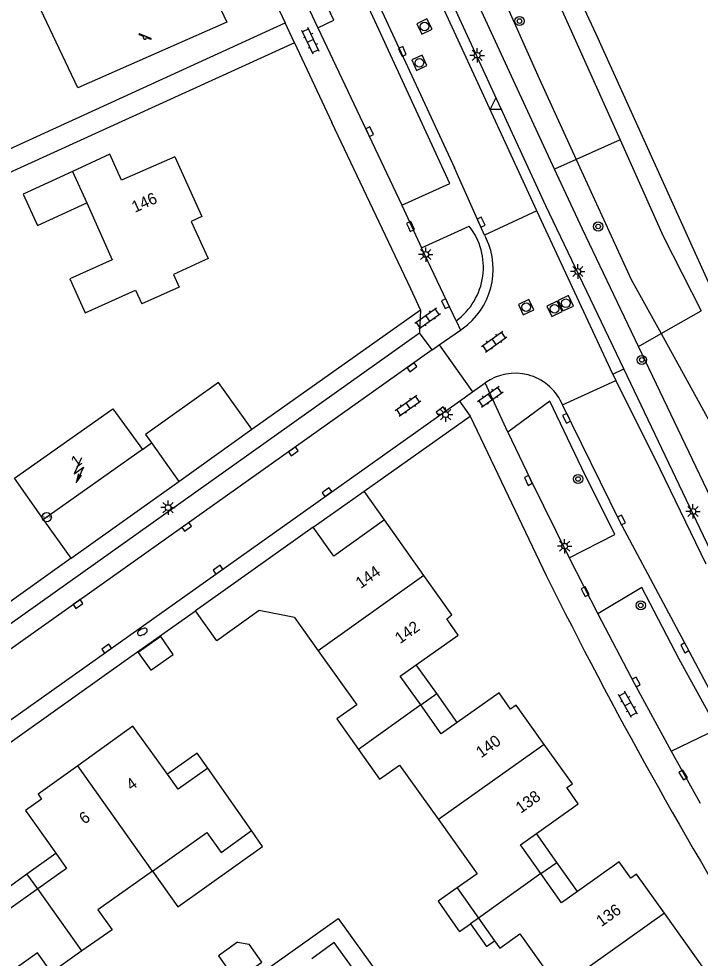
# Model space of a CAD drawing. Extents: x 124000 to 128010, y 398999 to 403000.
# Drawn here: x 126914.8 to 126973.9, y 400142.5 to 400224.1 of the extents above; entities that cross this region are included whole.
import ezdxf

# ---------------------------------------------------------------- set-up
doc = ezdxf.new("R2010")
doc.units = 0
for name, color, linetype in [('gg-afsc-draadraster', 7, 'Continuous'), ('gg-afsc-erfafscheiding', 7, 'Continuous'), ('gg-afsc-hekwerk', 7, 'Continuous'), ('gg-afsc-muur', 7, 'Continuous'), ('gg-anno-huisnummerreeks BGT', 7, 'Continuous'), ('gg-bbg-bijgebouw', 7, 'Continuous'), ('gg-bbg-gedigitaliseerde bebouwing', 7, 'Continuous'), ('gg-bbg-gedigitaliseerde bijgebouw', 7, 'Continuous'), ('gg-bbg-hoofdgebouw', 7, 'Continuous'), ('gg-bbg-luifel en loopbrug', 7, 'Continuous'), ('gg-bbg-tussenscheiding', 7, 'Continuous'), ('gg-knt-onverhard', 7, 'Continuous'), ('gg-knt-verharding', 7, 'Continuous'), ('gg-knt-verharding nz', 7, 'Continuous'), ('gg-kntw-bovenkant insteek waterloop', 7, 'Continuous'), ('gg-kntw-waterlijn', 7, 'Continuous'), ('gt-grn-groengrens', 7, 'Continuous'), ('gt-grn-weggrens', 7, 'Continuous'), ('gt-symb-boom', 7, 'Continuous'), ('gt-symb-brandkraan', 7, 'Continuous'), ('gt-symb-hoogtemerk', 7, 'Continuous'), ('gt-symb-klinker verharding', 7, 'Continuous'), ('gt-symb-kolk', 7, 'Continuous'), ('gt-symb-lichtmast', 7, 'Continuous'), ('gt-symb-rioolschacht', 7, 'Continuous'), ('gt-symb-speelvoorziening', 7, 'Continuous'), ('gt-symb-trafo symbool', 7, 'Continuous'), ('gt-symb-waterafsluiter', 7, 'Continuous')]:
    doc.layers.add(name, color=color, linetype=linetype)

# ---------------------------------------------------------------- blocks, each defined once
blk = doc.blocks.new('gt0-BOOM')
at = {"layer": 'gt-symb-boom'}
for radius in [0.4, 0.2]:
    blk.add_circle((0, 0), radius, dxfattribs=at)
blk = doc.blocks.new('gt0-RS')
at = {"layer": 'gt-symb-rioolschacht'}
blk.add_lwpolyline([(-0.5, -0.5), (0.5, -0.5), (0.5, 0.5), (-0.5, 0.5)], close=True, dxfattribs=at)
blk.add_circle((0, 0), 0.375, dxfattribs=at)
blk = doc.blocks.new('gt0-LMAST')
at = {"layer": 'gt-symb-lichtmast'}
for p, q in [((-0.182, 0.173), (-0.447, 0.438)), ((-0.005, 0.246), (-0.005, 0.621)), ((0.172, 0.173), (0.437, 0.438)), ((-0.255, -0.004), (-0.63, -0.004)), ((-0.182, -0.181), (-0.447, -0.446)), ((-0.005, -0.254), (-0.005, -0.629)), ((0.437, -0.446), (0.172, -0.181)), ((0.245, -0.004), (0.62, -0.004))]:
    blk.add_line(p, q, dxfattribs=at)
blk.add_circle((-0.005, -0.004), 0.25, dxfattribs=at)
blk = doc.blocks.new('gt0-KOLK')
at = {"layer": 'gt-symb-kolk'}
blk.add_lwpolyline([(0, 0), (0.375, 0), (0.375, 0.4), (-0.375, 0.4), (-0.375, 0), (0, 0)], dxfattribs=at)
blk = doc.blocks.new('gt0-KL1')
at = {"layer": 'gt-symb-klinker verharding'}
for p, q in [((-1.15, 0.3), (1.15, 0.3)), ((-1, -0.3), (-1, 0.3)), ((-0.5, 0.3), (-0.5, 0.45)), ((0, -0.3), (0, 0.3)), ((0.5, 0.3), (0.5, 0.45)), ((1, -0.3), (1, 0.3)), ((-1.15, -0.3), (1.15, -0.3)), ((-0.5, -0.45), (-0.5, -0.3)), ((0.5, -0.45), (0.5, -0.3))]:
    blk.add_line(p, q, dxfattribs=at)
blk = doc.blocks.new('gt0-WAFSL')
at = {"layer": 'gt-symb-waterafsluiter'}
for p, q in [((-0.5, -0.333), (0, 0.667)), ((0, 0.667), (0.5, -0.333)), ((0.5, -0.333), (-0.5, -0.333))]:
    blk.add_line(p, q, dxfattribs=at)
blk = doc.blocks.new('gt0-BR')
at = {"layer": 'gt-symb-brandkraan'}
for centre, radius, start, end in [((-0.244, 0), 0.206, 107.56694, 252.43307), ((0.599, -2.664), 3, 106.89205, 107.56694), ((0, -0.691), 0.938, 73.10799, 106.89205), ((-0.599, -2.664), 3, 72.43309, 73.10799), ((0.244, 0), 0.206, 287.56695, 72.43309), ((0.599, 2.664), 3, 252.43307, 253.10797), ((0, 0.691), 0.938, 253.10797, 286.89206), ((-0.599, 2.664), 3, 286.89206, 287.56695)]:
    blk.add_arc(centre, radius, start, end, dxfattribs=at)
blk = doc.blocks.new('gt0-SV')
at = {"layer": 'gt-symb-speelvoorziening'}
for p, q in [((-0.477, 0.255), (-0.08, 0.096)), ((0.542, -0.076), (-0.449, 0.324)), ((0.125, 0.014), (0.515, -0.143))]:
    blk.add_line(p, q, dxfattribs=at)
for centre, radius, start, end in [((-0.466, 0.291), 0.0369, 63.6251, 252.66016), ((-0.002, -0.005), 0.128, 127.68665, 8.59861), ((0.531, -0.111), 0.0363, 243.50852, 72.54358)]:
    blk.add_arc(centre, radius, start, end, dxfattribs=at)
blk = doc.blocks.new('gt0-HMERK')
at = {"layer": 'gt-symb-hoogtemerk'}
blk.add_circle((0, 0), 0.4, dxfattribs=at)
blk.add_text('N.A.P', height=0.2, dxfattribs=at).set_placement((-0.354, -0.1))
blk = doc.blocks.new('gt0-HSP')
at = {"layer": 'gt-symb-trafo symbool'}
for points in [[(0.771, 0.746), (-0.529, -0.004), (0.471, -0.004), (-0.829, -0.754)], [(-0.217, -0.24), (-0.829, -0.754), (-0.077, -0.48)]]:
    blk.add_lwpolyline(points, dxfattribs=at)

msp = doc.modelspace()

# ---------------------------------------------------------------- linework, layer by layer
at = {"layer": 'gg-afsc-draadraster'}
for points in [[(126950.676, 400239.663), (126959.921, 400218.875), (126963.148, 400211.839)], [(126963.148, 400211.839), (126967.928, 400201.417), (126970.516, 400196.717)], [(126970.516, 400196.717), (126974.683, 400189.154), (126978.48, 400181.773), (126988.958, 400162.188), (126997.132, 400147.876), (126997.526, 400147.259)]]:
    msp.add_lwpolyline(points, dxfattribs=at)
at = {"layer": 'gg-afsc-erfafscheiding'}
for p, q in [((126949.642, 400198.797), (126948.784, 400200.604)), ((126934.999, 400188.407), (126949.642, 400198.797)), ((126944.734, 400183.042), (126953.942, 400189.558)), ((126953.942, 400189.558), (126960.545, 400175.694)), ((126925.481, 400186.656), (126926.275, 400187.218))]:
    msp.add_line(p, q, dxfattribs=at)
msp.add_lwpolyline([(126947.255, 400136.742), (126942.133, 400143.829), (126940.184, 400142.408)], dxfattribs=at)
at = {"layer": 'gg-afsc-hekwerk'}
msp.add_line((126938.695, 400221.981), (126903.025, 400205.714), dxfattribs=at)
at = {"layer": 'gg-afsc-muur'}
msp.add_line((126924.287, 400168.536), (126930.092, 400172.643), dxfattribs=at)
msp.add_lwpolyline([(126923.575, 400132.482), (126942.477, 400145.914), (126954.165, 400129.684)], dxfattribs=at)
at = {"layer": 'gg-bbg-bijgebouw'}
for p, q in [((126928.646, 400183.886), (126934.999, 400188.407)), ((126926.275, 400187.218), (126928.646, 400183.886))]:
    msp.add_line(p, q, dxfattribs=at)
msp.add_lwpolyline([(126934.999, 400188.407), (126932.095, 400192.479), (126925.746, 400187.961), (126926.275, 400187.218)], dxfattribs=at)
at = {"layer": 'gg-bbg-gedigitaliseerde bebouwing'}
for p, q in [((126922.67, 400212.295), (126919.423, 400210.804)), ((126919.423, 400210.804), (126920.648, 400208.077))]:
    msp.add_line(p, q, dxfattribs=at)
for points in [[(126920.648, 400208.077), (126922.869, 400203.133), (126919.179, 400201.465), (126920.515, 400198.509), (126924.897, 400200.489), (126925.435, 400199.298)], [(126938.685, 400172.067), (126935.629, 400172.662), (126931.943, 400170.04), (126930.092, 400172.643)]]:
    msp.add_lwpolyline(points, dxfattribs=at)
at = {"layer": 'gg-bbg-gedigitaliseerde bijgebouw'}
for q in [(126932.079, 400142.679), (126934.757, 400143.69)]:
    msp.add_line((126933.743, 400143.862), q, dxfattribs=at)
for points in [[(126925.119, 400169.027), (126926.217, 400167.473), (126928.169, 400168.854), (126927.071, 400170.407), (126925.119, 400169.027)], [(126932.079, 400142.679), (126933.61, 400140.524), (126935.867, 400142.128), (126934.757, 400143.69)]]:
    msp.add_lwpolyline(points, dxfattribs=at)
at = {"layer": 'gg-bbg-hoofdgebouw'}
for p, q in [((126925.481, 400186.656), (126916.911, 400180.583)), ((126949.93, 400175.722), (126946.51, 400180.53)), ((126940.319, 400179.918), (126930.092, 400172.643)), ((126938.685, 400172.067), (126940.752, 400169.171)), ((126934.949, 400153.554), (126931.154, 400158.986)), ((126952.806, 400148.568), (126954.67, 400145.944)), ((126954.67, 400145.944), (126956.067, 400143.978))]:
    msp.add_line(p, q, dxfattribs=at)
for points in [[(126928.301, 400212.078), (126923.669, 400210.04), (126922.67, 400212.295)], [(126928.301, 400212.078), (126930.637, 400206.878), (126929.725, 400206.468), (126931.18, 400203.23), (126928.18, 400201.84), (126928.67, 400200.76), (126925.435, 400199.298)], [(126916.911, 400180.583), (126914.367, 400184.173), (126922.906, 400190.187), (126925.481, 400186.656)], [(126946.51, 400180.53), (126942.11, 400177.4), (126940.319, 400179.918)], [(126949.255, 400167.957), (126952.886, 400170.531), (126951.926, 400171.955), (126952.363, 400172.301), (126949.93, 400175.722)], [(126940.752, 400169.171), (126944.099, 400164.481), (126942.362, 400163.249), (126944.238, 400160.605)], [(126949.647, 400164.465), (126947.868, 400166.974), (126949.255, 400167.957)], [(126960.371, 400161.041), (126957.934, 400164.449), (126957.446, 400164.1), (126956.446, 400165.509), (126952.815, 400162.935)], [(126952.815, 400162.935), (126951.428, 400161.952), (126949.647, 400164.465)], [(126927.662, 400158.446), (126924.656, 400162.628), (126919.865, 400159.184)], [(126959.693, 400153.304), (126963.328, 400155.873), (126962.348, 400157.306), (126962.814, 400157.625), (126960.371, 400161.041)], [(126944.238, 400160.605), (126946.081, 400158.007), (126947.818, 400159.239), (126951.184, 400154.514)], [(126919.865, 400159.184), (126916.432, 400156.717), (126916.725, 400156.271), (126915.335, 400155.292), (126917.964, 400151.593)], [(126931.154, 400158.986), (126928.596, 400157.147), (126927.662, 400158.446)], [(126951.184, 400154.514), (126954.542, 400149.802), (126952.806, 400148.568)], [(126926.351, 400150.025), (126931.077, 400153.379), (126932.314, 400151.662), (126934.949, 400153.554)], [(126960.081, 400149.81), (126958.305, 400152.323), (126959.693, 400153.304)], [(126917.964, 400151.593), (126918.902, 400150.273), (126916.392, 400148.489)], [(126970.806, 400146.368), (126968.378, 400149.771), (126967.89, 400149.423), (126966.887, 400150.837), (126963.252, 400148.268)], [(126926.351, 400150.025), (126921.625, 400146.671), (126922.857, 400144.936), (126920.239, 400143.093)], [(126963.252, 400148.268), (126961.864, 400147.287), (126960.081, 400149.81)], [(126916.392, 400148.489), (126913.881, 400146.704), (126912.954, 400148.008)], [(126970.089, 400138.618), (126974.233, 400141.565), (126970.806, 400146.368)], [(126956.067, 400143.978), (126956.518, 400143.343), (126958.254, 400144.577), (126961.617, 400139.854)], [(126920.239, 400143.093), (126917.591, 400141.228), (126916.379, 400142.923), (126911.687, 400139.595)]]:
    msp.add_lwpolyline(points, dxfattribs=at)
at = {"layer": 'gg-bbg-luifel en loopbrug'}
for p, q in [((126940.319, 400179.918), (126944.734, 400183.042)), ((126946.51, 400180.53), (126944.734, 400183.042)), ((126951.035, 400165.446), (126949.255, 400167.957)), ((126949.647, 400164.465), (126951.035, 400165.446)), ((126952.815, 400162.935), (126951.035, 400165.446)), ((126961.473, 400150.786), (126959.693, 400153.304)), ((126915.459, 400149.8), (126917.964, 400151.593)), ((126960.081, 400149.81), (126961.473, 400150.786)), ((126963.252, 400148.268), (126961.473, 400150.786)), ((126912.954, 400148.008), (126915.459, 400149.8)), ((126916.392, 400148.489), (126915.459, 400149.8)), ((126954.67, 400145.944), (126953.966, 400145.45))]:
    msp.add_line(p, q, dxfattribs=at)
for points in [[(126919.423, 400210.804), (126915.14, 400208.831), (126916.388, 400206.117), (126920.648, 400208.077)], [(126931.154, 400158.986), (126930.247, 400160.285), (126927.662, 400158.446)], [(126926.351, 400150.025), (126928.56, 400146.92), (126935.924, 400152.159), (126934.949, 400153.554)], [(126952.806, 400148.568), (126951.155, 400147.41), (126952.868, 400144.969), (126953.003, 400144.775), (126953.966, 400145.45)], [(126953.966, 400145.45), (126955.35, 400143.476), (126956.067, 400143.978)]]:
    msp.add_lwpolyline(points, dxfattribs=at)
at = {"layer": 'gg-bbg-tussenscheiding'}
for p, q in [((126949.93, 400175.722), (126940.752, 400169.171)), ((126949.647, 400164.465), (126944.238, 400160.605)), ((126960.371, 400161.041), (126951.184, 400154.514)), ((126926.351, 400150.025), (126919.865, 400159.184)), ((126960.081, 400149.81), (126954.67, 400145.944)), ((126920.239, 400143.093), (126916.392, 400148.489)), ((126970.806, 400146.368), (126961.617, 400139.854))]:
    msp.add_line(p, q, dxfattribs=at)
at = {"layer": 'gg-knt-onverhard'}
msp.add_lwpolyline([(126932.812, 400223.782), (126919.881, 400218.079), (126915.053, 400228.281), (126927.983, 400233.987), (126932.812, 400223.782)], dxfattribs=at)
at = {"layer": 'gg-knt-verharding'}
for p, q in [((126960.518, 400207.827), (126940.415, 400251.501)), ((126959.722, 400207.37), (126939.709, 400250.86)), ((126935.156, 400248.727), (126952.57, 400211.13)), ((126927.057, 400246.577), (126937.881, 400223.701)), ((126929.701, 400246.701), (126940.715, 400223.291)), ((126938.695, 400221.981), (126937.881, 400223.701)), ((126940.715, 400223.291), (126948.009, 400207.881)), ((126938.695, 400221.981), (126941.919, 400215.063)), ((126948.784, 400200.604), (126941.919, 400215.063)), ((126955.197, 400205.274), (126952.57, 400211.13)), ((126959.722, 400207.37), (126955.197, 400205.274)), ((126967.282, 400193.65), (126960.518, 400207.827)), ((126949.715, 400204.18), (126953.857, 400206.044)), ((126952.728, 400197.838), (126949.715, 400204.18)), ((126950.654, 400195.313), (126949.544, 400196.799)), ((126950.654, 400195.313), (126951.252, 400195.733)), ((126951.252, 400195.733), (126954.152, 400191.668)), ((126966.316, 400193.189), (126966.59, 400192.641)), ((126961.971, 400190.543), (126966.59, 400192.641)), ((126953.016, 400190.862), (126954.152, 400191.668)), ((126911.233, 400161.193), (126953.016, 400190.862)), ((126919.303, 400177.207), (126928.646, 400183.886)), ((126919.303, 400177.207), (126916.911, 400180.583)), ((126919.303, 400177.207), (126874.387, 400145.292)), ((126968.849, 400174.663), (126965.021, 400172.373)), ((126880.223, 400137.165), (126924.287, 400168.536))]:
    msp.add_line(p, q, dxfattribs=at)
for points in [[(126948.009, 400207.881), (126952.163, 400209.769), (126934.34, 400248.465)], [(126879.689, 400144.9), (126878.638, 400146.39), (126949.544, 400196.799)], [(126981.194, 400165.873), (126982.767, 400166.764), (126979.547, 400172.696), (126976.404, 400178.669), (126974.81, 400177.87), (126967.282, 400193.65)], [(126966.59, 400192.641), (126970.417, 400184.98), (126974.403, 400176.708)], [(126962.54, 400177.241), (126966.505, 400179.272), (126963.626, 400185.026), (126960.866, 400190.839), (126957.204, 400188.154)], [(126983.999, 400149.202), (126981.002, 400154.229), (126978.733, 400158.232), (126972.754, 400169.52), (126966.895, 400180.444), (126961.971, 400190.543)], [(126957.204, 400188.154), (126959.171, 400184.052), (126962.54, 400177.241)], [(126971.403, 400160.449), (126975.41, 400162.384), (126972.079, 400168.429), (126968.849, 400174.663)], [(126965.021, 400172.373), (126968.173, 400166.369), (126971.403, 400160.449)]]:
    msp.add_lwpolyline(points, dxfattribs=at)
for centre, radius, start, end in [((126949.343, 400202.484), 5.749, 306.07499, 38.2576), ((127343.881, 400366.794), 428.329, 206.49705, 211.73916)]:
    msp.add_arc(centre, radius, start, end, dxfattribs=at)
at = {"layer": 'gg-knt-verharding nz'}
for p, q in [((126966.316, 400193.189), (126959.722, 400207.37)), ((126955.197, 400205.274), (126955.333, 400204.985)), ((126951.252, 400195.733), (126953.1, 400197.031)), ((126953.1, 400197.031), (126953.257, 400197.141)), ((126950.654, 400195.313), (126908.295, 400165.222)), ((126954.152, 400191.668), (126955.231, 400192.434)), ((126955.231, 400192.434), (126955.25, 400192.447)), ((126961.971, 400190.543), (126961.88, 400190.732))]:
    msp.add_line(p, q, dxfattribs=at)
for centre, radius, start, end in [((126949.657, 400202.29), 6.283, 304.9569, 25.39496), ((126957.842, 400188.793), 4.48, 25.65124, 125.34284)]:
    msp.add_arc(centre, radius, start, end, dxfattribs=at)
at = {"layer": 'gg-kntw-bovenkant insteek waterloop'}
for points in [[(126954.437, 400241.503), (126956.36, 400237.16), (126966.954, 400213.557)], [(126966.954, 400213.557), (126970.711, 400205.187), (126973.994, 400198.688)]]:
    msp.add_lwpolyline(points, dxfattribs=at)
at = {"layer": 'gg-kntw-waterlijn'}
msp.add_lwpolyline([(126948.005, 400258.884), (126964.867, 400222.771), (126975.025, 400200.324), (126986.834, 400177.329), (126989.27, 400171.982), (127004.018, 400147.911), (127012.987, 400132.67), (127020.381, 400121.253), (127036.716, 400098.671), (127050.736, 400080.463), (127055.043, 400074.869), (127055.07, 400073.095), (127055.737, 400070.222)], dxfattribs=at)
at = {"layer": 'gt-grn-groengrens'}
for p, q in [((126905.465, 400208.874), (126937.881, 400223.701)), ((126966.954, 400213.557), (126963.148, 400211.839)), ((126963.148, 400211.839), (126961.278, 400210.995)), ((126970.516, 400196.717), (126973.994, 400198.688)), ((126968.552, 400195.604), (126970.516, 400196.717))]:
    msp.add_line(p, q, dxfattribs=at)
for points in [[(126940.715, 400223.291), (126942.109, 400223.951), (126929.832, 400249.859), (126928.5, 400249.225)], [(126961.278, 400210.995), (126957.709, 400218.698), (126948.525, 400238.61)], [(126968.552, 400195.604), (126963.692, 400205.784), (126961.278, 400210.995)], [(126995.37, 400145.795), (126990.822, 400153.368), (126983.945, 400165.08), (126985.504, 400166), (126984.277, 400168.199), (126977.257, 400181.416), (126975.774, 400180.521), (126968.552, 400195.604)]]:
    msp.add_lwpolyline(points, dxfattribs=at)
at = {"layer": 'gt-grn-weggrens'}
for p, q in [((126948.009, 400207.881), (126949.715, 400204.18)), ((126949.642, 400198.797), (126949.544, 400196.799)), ((126952.728, 400197.838), (126953.1, 400197.031)), ((126966.316, 400193.189), (126967.282, 400193.65)), ((126957.204, 400188.154), (126955.231, 400192.434)), ((126953.016, 400190.862), (126953.942, 400189.558)), ((126962.54, 400177.241), (126965.021, 400172.373)), ((126971.403, 400160.449), (126973.915, 400155.942))]:
    msp.add_line(p, q, dxfattribs=at)

# ---------------------------------------------------------------- block references
at = {"layer": 'gt-symb-boom'}
for p in [(126958.222, 400223.867), (126965.058, 400206.025), (126968.843, 400194.431), (126963.315, 400184.091), (126968.753, 400173.114)]:
    msp.add_blockref('gt0-BOOM', p, dxfattribs=at)
at = {"layer": 'gt-symb-brandkraan', "rotation": 26.36005820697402}
msp.add_blockref('gt0-BR', (126925.489, 400170.816), dxfattribs=at)
at = {"layer": 'gt-symb-hoogtemerk'}
msp.add_blockref('gt0-HMERK', (126917.18, 400180.774), dxfattribs=at)
at = {"layer": 'gt-symb-klinker verharding'}
for p, rotation in [((126940.079, 400222.147), 115.28348016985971), ((126950.256, 400198.045), 35.35794258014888), ((126956.024, 400196.019), 35.31121343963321), ((126955.686, 400191.247), 35.39110751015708), ((126948.55, 400190.46), 35.311213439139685), ((126967.646, 400164.521), 119.12691210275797)]:
    msp.add_blockref('gt0-KL1', p, dxfattribs=dict(at, rotation=rotation))
at = {"layer": 'gt-symb-kolk'}
for p, rotation in [((126947.878, 400221.147), -65.22886109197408), ((126945.033, 400214.178), -64.79277878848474), ((126954.708, 400206.309), -64.71651982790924), ((126948.577, 400205.936), -65.10079947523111), ((126951.986, 400199.408), 115.28348016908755), ((126948.766, 400193.956), -144.27586519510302), ((126951.296, 400190.127), -144.27586518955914), ((126962.495, 400189.451), 115.71951295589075), ((126938.48, 400186.658), -144.64205742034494), ((126959.171, 400184.052), 116.05235095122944), ((126941.394, 400183.108), -144.68878655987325), ((126966.895, 400180.444), -63.12746100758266), ((126929.217, 400180.091), -144.6887865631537), ((126931.926, 400176.375), -144.68878656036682), ((126963.749, 400174.21), -62.56418149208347), ((126919.772, 400173.399), -144.68878655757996), ((126972.749, 400169.515), 117.97472992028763), ((126922.506, 400169.189), 35.311213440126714), ((126968.173, 400166.369), -61.89717643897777), ((126972.264, 400158.267), -58.918270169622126)]:
    msp.add_blockref('gt0-KOLK', p, dxfattribs=dict(at, rotation=rotation))
at = {"layer": 'gt-symb-lichtmast'}
for p in [(126954.554, 400220.893), (126950.091, 400203.591), (126963.29, 400202.116), (126951.812, 400189.684), (126927.719, 400181.606), (126973.294, 400181.275), (126962.148, 400178.254)]:
    msp.add_blockref('gt0-LMAST', p, dxfattribs=at)
at = {"layer": 'gt-symb-rioolschacht'}
for p, rotation in [((126949.968, 400223.388), 116.36005820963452), ((126949.53, 400220.242), 114.51507073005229), ((126962.24, 400199.35), 25.207221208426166), ((126958.798, 400199.019), 114.95115162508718), ((126961.263, 400198.872), 116.43687291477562)]:
    msp.add_blockref('gt0-RS', p, dxfattribs=dict(at, rotation=rotation))
at = {"layer": 'gt-symb-speelvoorziening'}
msp.add_blockref('gt0-SV', (126925.69, 400222.43), dxfattribs=at)
at = {"layer": 'gt-symb-trafo symbool', "rotation": 35.311213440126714}
msp.add_blockref('gt0-HSP', (126919.987, 400184.862), dxfattribs=at)
at = {"layer": 'gt-symb-waterafsluiter'}
msp.add_blockref('gt0-WAFSL', (126956.165, 400216.516), dxfattribs=at)

# ---------------------------------------------------------------- texts
at = {"layer": 'gg-anno-huisnummerreeks BGT'}
for s, rotation, p in [('146', 24.2, (126924.828, 400207.204)), ('1', 35.3, (126919.723, 400185.027)), ('144', 35.4, (126944.439, 400174.53)), ('142', 35.4, (126947.851, 400169.733)), ('140', 35.6, (126954.893, 400159.82)), ('4', 35.7, (126924.525, 400156.991)), ('138', 35.6, (126958.337, 400155.005)), ('6', 35.7, (126920.441, 400154.056)), ('136', 35.5, (126965.33, 400145.149))]:
    msp.add_text(s, height=1, rotation=rotation, dxfattribs=at).set_placement(p)

doc.saveas('drawing.dxf')
